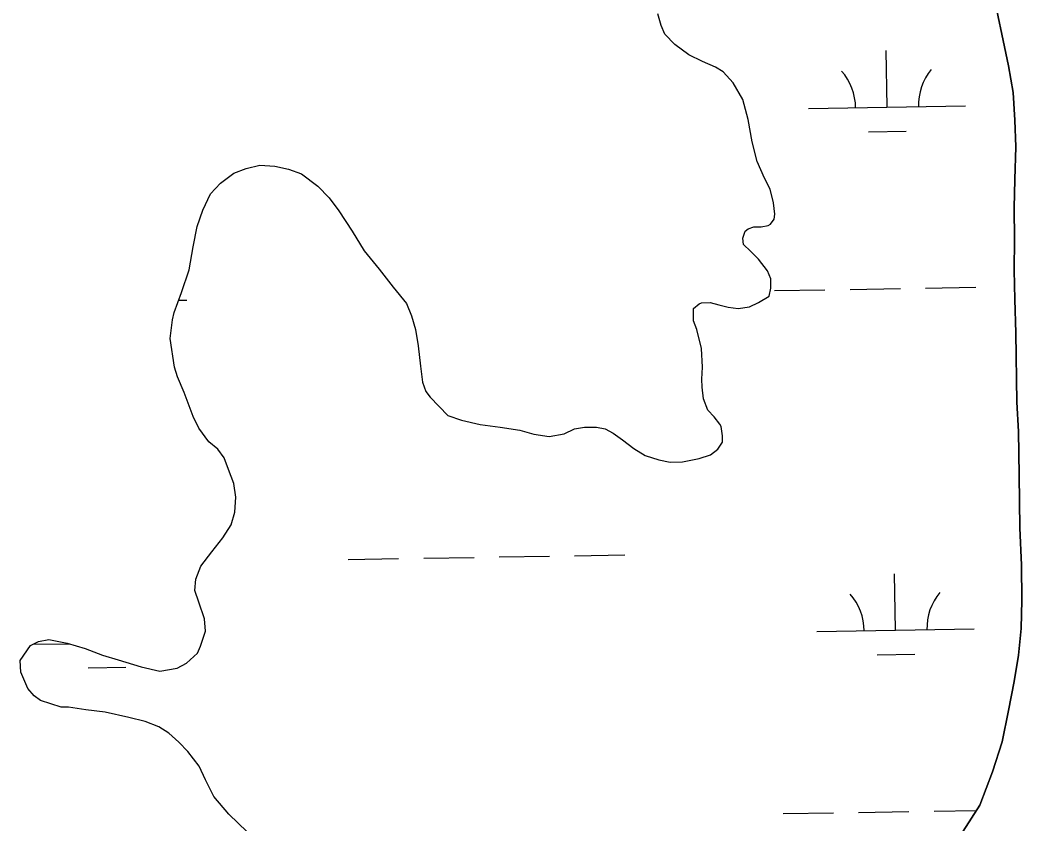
# Model space of a CAD drawing. Extents: x 3855477 to 3893699, y 299188 to 325115.
# Drawn here: x 3874435 to 3875073, y 321803 to 322315 of the extents above; entities that cross this region are included whole.
import ezdxf

# ---------------------------------------------------------------- set-up
doc = ezdxf.new("R2010")
doc.units = 0
doc.layers.add('V-TOPO-SHOR', color=7, linetype='Continuous')
doc.layers.add('V-WETL-SWMP', color=7, linetype='Continuous')

msp = doc.modelspace()

# ---------------------------------------------------------------- linework, layer by layer
at = {"layer": 'V-TOPO-SHOR'}
for points in [[(3875035.22, 321798.82), (3875045.74, 321815.26), (3875053.8, 321836.45), (3875059.9, 321855.63), (3875064, 321875.57), (3875067.72, 321893.91), (3875070.28, 321910.65), (3875072.03, 321927.77), (3875072.58, 321945.67), (3875072.28, 321967.94), (3875071.15, 321991.79), (3875070.7, 322025.18), (3875070.31, 322053.02), (3875069.26, 322071.69), (3875068.66, 322115.83), (3875067.97, 322136.89), (3875067.72, 322155.58), (3875067.85, 322175.07), (3875067.57, 322195.35), (3875068.12, 322213.25), (3875068.63, 322233.94), (3875068, 322251.03), (3875066.97, 322268.51), (3875063.95, 322285.57), (3875059.69, 322305.79), (3875055.02, 322328)], [(3874672.65, 322144.88), (3874681.09, 322134.32), (3874684.36, 322126.47), (3874686.84, 322117.81), (3874688.56, 322107.56), (3874689.93, 322094.54), (3874691.26, 322084.29), (3874693.31, 322078.39), (3874696.12, 322074.87), (3874707.35, 322063.17), (3874716.08, 322060.13), (3874727.97, 322057.53), (3874740.64, 322055.73), (3874753.3, 322053.93), (3874762.03, 322051.28), (3874771.93, 322049.84), (3874781.39, 322051.55), (3874788.06, 322054.8), (3874794.37, 322055.67), (3874801.87, 322055.78), (3874807.42, 322054.67), (3874812.59, 322051.97), (3874818.58, 322047.71), (3874825.76, 322042.28), (3874832.94, 322037.64), (3874841.67, 322034.99), (3874848.8, 322033.51), (3874856.7, 322033.62), (3874867.33, 322035.73), (3874874.41, 322038.2), (3874879.1, 322041.82), (3874882.2, 322046.21), (3874882.15, 322050.16), (3874881.28, 322056.08), (3874880.47, 322057.65), (3874876.85, 322062.34), (3874872.84, 322066.63), (3874869.98, 322073.7), (3874869.08, 322081.2), (3874869.01, 322086.33), (3874869.31, 322093.84), (3874868.75, 322105.68), (3874865.81, 322117.89), (3874863.76, 322123.39), (3874863.67, 322130.5), (3874863.65, 322131.29), (3874867.17, 322134.11), (3874868.74, 322134.92), (3874874.27, 322135), (3874879.82, 322133.49), (3874885.77, 322131.99), (3874892.1, 322131.29), (3874899.2, 322132.18), (3874905.09, 322135.02), (3874911.75, 322139.06), (3874912.86, 322144.22), (3874912.78, 322150.14), (3874910.74, 322155.25), (3874905.1, 322162.68), (3874899.9, 322167.74), (3874895.49, 322172.03), (3874895.04, 322175.97), (3874896.56, 322180.34), (3874898.52, 322181.95), (3874902.06, 322183.18), (3874906.8, 322183.24), (3874911.13, 322184.1), (3874912.7, 322184.91), (3874915.03, 322188.1), (3874915.38, 322191.27), (3874914.49, 322198.36), (3874912.4, 322207.03), (3874908.75, 322214.09), (3874904.25, 322224.69), (3874900.92, 322237.29), (3874898.36, 322251.48), (3874895.02, 322264.08), (3874888.95, 322274.66), (3874882.54, 322281.68), (3874877.75, 322284.78), (3874869.41, 322288.22), (3874860.66, 322292.45), (3874851.87, 322299.04), (3874845.46, 322305.67), (3874843.02, 322311.17), (3874840.94, 322318.64)], [(3874579.81, 321798.31), (3874568.2, 321809.6), (3874558.56, 321820.93), (3874553.28, 321831.52), (3874549.21, 321840.16), (3874541.97, 321849.54), (3874536.36, 321855.39), (3874529.96, 321861.23), (3874523.58, 321865.09), (3874514.85, 321868.53), (3874504.54, 321871.15), (3874489.48, 321874.5), (3874477.21, 321875.92), (3874466.12, 321877.74), (3874461.38, 321877.67), (3874448.29, 321881.84), (3874444.3, 321884.95), (3874440.28, 321889.63), (3874435.8, 321899.84), (3874435.3, 321907.34), (3874441.88, 321916.91), (3874446.99, 321919.36), (3874453.68, 321920.63), (3874465.17, 321918.42), (3874476.68, 321915.02), (3874487.79, 321910.83), (3874497.71, 321907.8), (3874512.39, 321903.26), (3874524.28, 321900.66), (3874535.32, 321902.39), (3874541.2, 321905.63), (3874548.23, 321912.05), (3874550.14, 321916.42), (3874553.17, 321925.95), (3874552.67, 321933.84), (3874548.97, 321944.46), (3874546.49, 321951.93), (3874547.19, 321959.05), (3874550.23, 321967.39), (3874557.22, 321976.57), (3874564.21, 321985.36), (3874569.62, 321993.73), (3874571.89, 322001.66), (3874572.55, 322011.15), (3874571.24, 322019.83), (3874567.96, 322028.87), (3874565.09, 322036.34), (3874561.07, 322041.81), (3874555.47, 322046.48), (3874549.03, 322055.08), (3874545.38, 322062.54), (3874542.91, 322069.22), (3874539.63, 322077.87), (3874535.55, 322087.69), (3874533.49, 322093.98), (3874530.87, 322112.12), (3874532.28, 322123.99), (3874533.4, 322128.74), (3874537.97, 322141.45), (3874542.91, 322155.74), (3874545.48, 322170.39), (3874548.06, 322183.47), (3874551.48, 322193.79), (3874556.47, 322204.13), (3874562.7, 322210.93), (3874571.3, 322217.37), (3874579.17, 322220.24), (3874587.83, 322222.34), (3874597.32, 322221.67), (3874606.04, 322219.82), (3874614.38, 322216.77), (3874624.75, 322209.01), (3874631.97, 322201.6), (3874638.01, 322193.39), (3874646.48, 322180.47), (3874654.16, 322167.93), (3874663.8, 322156.21), (3874672.65, 322144.88)]]:
    msp.add_lwpolyline(points, dxfattribs=at)
at = {"layer": 'V-WETL-SWMP'}
for p, q in [((3874986.75, 322259.21), (3874986.17, 322295.21)), ((3874936.76, 322258.4), (3875036.75, 322260.03)), ((3874975.01, 322243.59), (3874999, 322243.98)), ((3874915.24, 322142.6), (3874947.23, 322143.12)), ((3874963.23, 322143.38), (3874995.23, 322143.91)), ((3875011.22, 322144.17), (3875043.22, 322144.69)), ((3874536.17, 322136.43), (3874541.38, 322136.51)), ((3874788.06, 321974.01), (3874820.05, 321974.53)), ((3874644.08, 321971.66), (3874676.07, 321972.18)), ((3874692.07, 321972.44), (3874724.07, 321972.96)), ((3874740.06, 321973.23), (3874772.06, 321973.75)), ((3874992.17, 321926.58), (3874991.59, 321962.58)), ((3874942.18, 321925.77), (3875042.17, 321927.4)), ((3874443.41, 321917.64), (3874466.52, 321918.02)), ((3874980.43, 321910.96), (3875004.42, 321911.35)), ((3874478.59, 321902.78), (3874502.58, 321903.17)), ((3874920.66, 321809.97), (3874952.65, 321810.49)), ((3874968.65, 321810.75), (3875000.65, 321811.27)), ((3875016.64, 321811.54), (3875043.63, 321811.98))]:
    msp.add_line(p, q, dxfattribs=at)
for points in [[(3875055.02, 322328), (3875059.69, 322305.79), (3875063.95, 322285.57), (3875066.96, 322268.51), (3875068, 322251.03), (3875068.63, 322233.94), (3875068.12, 322213.25), (3875067.57, 322195.35), (3875067.85, 322175.07), (3875067.72, 322155.58), (3875067.97, 322136.89), (3875068.66, 322115.83), (3875069.26, 322071.69), (3875070.31, 322053.02), (3875070.7, 322025.18), (3875071.15, 321991.79), (3875072.28, 321967.94), (3875072.58, 321945.67), (3875072.03, 321927.77), (3875070.28, 321910.65), (3875067.72, 321893.91), (3875064, 321875.57), (3875059.9, 321855.62), (3875053.8, 321836.45), (3875045.73, 321815.27), (3875035.22, 321798.82)], [(3874879.82, 322133.49), (3874885.77, 322131.99), (3874892.1, 322131.29), (3874899.2, 322132.18), (3874905.09, 322135.02), (3874911.75, 322139.06), (3874912.86, 322144.22), (3874912.78, 322150.14), (3874910.74, 322155.25), (3874905.1, 322162.68), (3874899.9, 322167.74), (3874895.49, 322172.03), (3874895.04, 322175.97), (3874896.56, 322180.34), (3874898.52, 322181.95), (3874902.06, 322183.18), (3874906.8, 322183.24), (3874911.13, 322184.1), (3874912.7, 322184.91), (3874915.03, 322188.1), (3874915.38, 322191.26), (3874914.49, 322198.36), (3874912.4, 322207.03), (3874908.75, 322214.09), (3874904.25, 322224.69), (3874900.92, 322237.29), (3874898.35, 322251.48), (3874895.02, 322264.08), (3874888.95, 322274.66), (3874882.53, 322281.68), (3874877.75, 322284.78), (3874869.41, 322288.22), (3874860.66, 322292.45), (3874851.88, 322299.04), (3874845.46, 322305.67), (3874843.02, 322311.17), (3874840.94, 322318.65)], [(3874497.71, 321907.8), (3874512.39, 321903.26), (3874524.28, 321900.66), (3874535.32, 321902.39), (3874541.2, 321905.63), (3874548.23, 321912.05), (3874550.14, 321916.42), (3874553.17, 321925.95), (3874552.67, 321933.84), (3874548.97, 321944.46), (3874546.49, 321951.93), (3874547.19, 321959.05), (3874550.23, 321967.39), (3874557.22, 321976.57), (3874564.21, 321985.36), (3874569.63, 321993.73), (3874571.89, 322001.66), (3874572.55, 322011.15), (3874571.24, 322019.83), (3874567.96, 322028.87), (3874565.09, 322036.34), (3874561.07, 322041.81), (3874555.47, 322046.48), (3874549.03, 322055.08), (3874545.37, 322062.54), (3874542.91, 322069.22), (3874539.63, 322077.87), (3874535.55, 322087.69), (3874533.49, 322093.98), (3874530.87, 322112.12), (3874532.29, 322123.99), (3874533.41, 322128.74), (3874537.97, 322141.45), (3874542.91, 322155.74), (3874545.48, 322170.39), (3874548.06, 322183.47), (3874551.48, 322193.79), (3874556.47, 322204.13), (3874562.7, 322210.93), (3874571.3, 322217.37), (3874579.17, 322220.24), (3874587.83, 322222.33), (3874597.32, 322221.67), (3874606.04, 322219.82), (3874614.38, 322216.77), (3874624.75, 322209.01), (3874631.97, 322201.6), (3874638, 322193.39), (3874646.48, 322180.47), (3874654.16, 322167.93), (3874663.8, 322156.21), (3874672.65, 322144.88), (3874681.09, 322134.32), (3874684.36, 322126.47), (3874686.85, 322117.81), (3874688.56, 322107.56), (3874689.93, 322094.54), (3874691.25, 322084.29), (3874693.31, 322078.39), (3874696.12, 322074.87), (3874707.35, 322063.17), (3874716.08, 322060.13), (3874727.97, 322057.53), (3874740.64, 322055.73), (3874753.3, 322053.93), (3874762.03, 322051.28), (3874771.93, 322049.84), (3874781.39, 322051.55), (3874788.06, 322054.8), (3874794.37, 322055.67), (3874801.87, 322055.78), (3874807.42, 322054.67), (3874812.59, 322051.97), (3874818.58, 322047.71), (3874825.76, 322042.28), (3874832.94, 322037.64), (3874841.67, 322034.99), (3874848.8, 322033.51), (3874856.7, 322033.61), (3874867.33, 322035.74), (3874874.41, 322038.2), (3874879.1, 322041.82), (3874882.2, 322046.21), (3874882.15, 322050.16), (3874881.28, 322056.08), (3874880.47, 322057.65), (3874876.85, 322062.34), (3874872.84, 322066.63), (3874869.98, 322073.7), (3874869.08, 322081.19), (3874869.01, 322086.33), (3874869.3, 322093.84), (3874868.75, 322105.68), (3874865.81, 322117.89), (3874863.76, 322123.39), (3874863.67, 322130.5), (3874863.66, 322131.29), (3874867.17, 322134.11), (3874868.74, 322134.92), (3874874.27, 322134.99), (3874879.82, 322133.49)], [(3874579.81, 321798.31), (3874568.2, 321809.6), (3874558.56, 321820.93), (3874553.28, 321831.52), (3874549.21, 321840.16), (3874541.97, 321849.54), (3874536.36, 321855.39), (3874529.96, 321861.23), (3874523.58, 321865.09), (3874514.85, 321868.53), (3874504.54, 321871.15), (3874489.48, 321874.5), (3874477.21, 321875.92), (3874466.12, 321877.74), (3874461.38, 321877.67), (3874448.29, 321881.84), (3874444.3, 321884.95), (3874440.28, 321889.63), (3874435.8, 321899.84), (3874435.3, 321907.34), (3874441.88, 321916.91), (3874446.99, 321919.35), (3874453.68, 321920.63), (3874465.17, 321918.42), (3874476.68, 321915.02), (3874487.8, 321910.83), (3874497.71, 321907.8)]]:
    msp.add_lwpolyline(points, dxfattribs=at)
for centre, start, end in [((3874931.51, 322258.79), 0.16154, 41.7052), ((3875041.98, 322260.59), 140.16154, 181.7052), ((3874936.93, 321926.16), 0.16154, 41.7052), ((3875047.4, 321927.96), 140.16154, 181.7052)]:
    msp.add_arc(centre, 35.25, start, end, dxfattribs=at)

doc.saveas('drawing.dxf')
